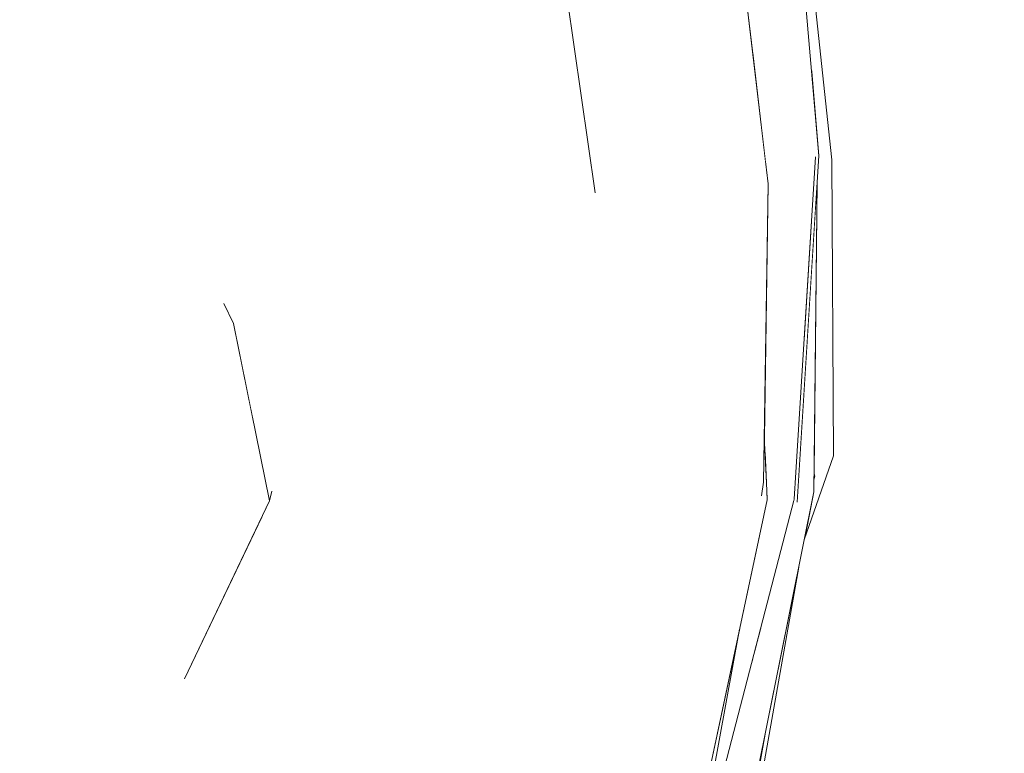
# Model space of a CAD drawing. Header units: millimetres. Extents: x 0 to 650, y -1 to 707.
# Tile 47 of 348: x 96.816 to 97.5, y 639.046 to 639.556. Entities that reach past the tile are written whole.
import ezdxf
from ezdxf.xclip import XClip

# ---------------------------------------------------------------- set-up
doc = ezdxf.new("R2010")
doc.units = ezdxf.units.MM
doc.header["$MEASUREMENT"] = 0
doc.header["$XCLIPFRAME"] = 0
doc.linetypes.add('Wipeout_Contour', pattern=[1000, 0, -1000])
doc.layers.add('Interior - Mobiliário .ARQ', color=7, linetype='Continuous')
doc.layers.add('Parede.ARQ', color=7, linetype='Continuous')

# ---------------------------------------------------------------- blocks, each defined once
blk = doc.blocks.new('Desenho_3_3', base_point=(252.30921, 622.83488))
at = {"color": 254, "linetype": 'Wipeout_Contour', "lineweight": 0, "ltscale": 49723.751362}
blk.add_wipeout([(94.54291, 671.13488), (94.54291, 640.4986), (94.5994, 640.51069), (94.79053, 640.52395), (95.14267, 640.49125), (95.36504, 640.45945), (95.42833, 640.48457), (95.58838, 640.44165), (95.60037, 640.41516), (95.60294, 640.4289), (95.61264, 640.45183), (95.66199, 640.5254), (95.77629, 640.57729), (95.79464, 640.58069), (95.84756, 640.60421), (95.93713, 640.61748), (95.9863, 640.61252), (96.02173, 640.62727), (96.04788, 640.63715), (96.16761, 640.65699), (96.28131, 640.66612), (96.47542, 640.63775), (96.54812, 640.5813), (96.59893, 640.57831), (96.66133, 640.53928), (96.75518, 640.53378), (96.92376, 640.47169), (96.96964, 640.42062), (97.09325, 640.30473), (97.12854, 640.23944), (97.26874, 640.05967), (97.2838, 640.00011), (97.34651, 639.75204), (97.35121, 639.73304), (97.38045, 639.45838), (97.38167, 639.25282), (97.36132, 639.19425), (97.35749, 639.1753), (97.33382, 639.04073), (97.32627, 639.01766), (97.32153, 639.00619), (97.24488, 638.75387), (97.12091, 638.43909), (97.11041, 638.42037), (97.02934, 638.31127), (97.0515, 638.29725), (97.24519, 638.12776), (97.24401, 638.06291), (97.39216, 637.63128), (97.50561, 637.49811), (97.54247, 637.34103), (97.60343, 637.26598), (97.63506, 637.07027), (98.22311, 636.55013), (98.29922, 636.33034), (98.66797, 635.44232), (98.49275, 634.86739), (98.07826, 634.46885), (97.73506, 634.22476), (97.71348, 634.20594), (97.6221, 634.14196), (97.17609, 633.73986), (97.23797, 633.41631), (97.34811, 632.8758), (97.5164, 631.92913), (97.56259, 631.61101), (97.58592, 631.45045), (97.55905, 631.14913), (97.25778, 631.19405), (97.24883, 631.14216), (97.26727, 631.11218), (97.535, 630.58021), (97.69062, 630.29609), (105.69579, 630.96292), (105.69579, 638.63488), (106.19579, 638.63488), (106.19579, 671.13488)], dxfattribs=at).dxf.layer = 'Parede.ARQ'
at = {"color": 254, "linetype": 'Wipeout_Contour', "lineweight": 0, "ltscale": 1940.248342}
blk.add_wipeout([(96.50667, 639.77631), (96.76735, 639.45992), (96.8464, 639.52698)], dxfattribs=at).dxf.layer = 'Interior - Mobiliário .ARQ'
at = {"color": 254, "linetype": 'Wipeout_Contour', "lineweight": 0, "ltscale": 1941.561386}
blk.add_wipeout([(97.36917, 639.46046), (97.34374, 639.75099), (97.33194, 639.74667)], dxfattribs=at).dxf.layer = 'Interior - Mobiliário .ARQ'
at = {"color": 254, "linetype": 'Wipeout_Contour', "lineweight": 0, "ltscale": 1941.389985}
blk.add_wipeout([(97.2662, 639.70552), (97.24911, 639.704), (97.28351, 639.43063)], dxfattribs=at).dxf.layer = 'Interior - Mobiliário .ARQ'
at = {"color": 254, "linetype": 'Wipeout_Contour', "lineweight": 0, "ltscale": 1940.115767}
blk.add_wipeout([(97.21597, 639.43562), (97.2371, 639.42528), (97.18672, 639.68143)], dxfattribs=at).dxf.layer = 'Interior - Mobiliário .ARQ'
at = {"color": 254, "linetype": 'Wipeout_Contour', "lineweight": 0, "ltscale": 1940.96677}
blk.add_wipeout([(96.99132, 639.64722), (96.92366, 639.6226), (97.02227, 639.39312)], dxfattribs=at).dxf.layer = 'Interior - Mobiliário .ARQ'
at = {"color": 254, "linetype": 'Wipeout_Contour', "lineweight": 0, "ltscale": 1939.470645}
blk.add_wipeout([(97.08622, 639.39833), (97.10069, 639.25107), (97.1189, 639.23986)], dxfattribs=at).dxf.layer = 'Interior - Mobiliário .ARQ'
at = {"color": 254, "linetype": 'Wipeout_Contour', "lineweight": 0, "ltscale": 1940.059307}
blk.add_wipeout([(97.20842, 639.07306), (97.24316, 639.25366), (97.22676, 639.24313)], dxfattribs=at).dxf.layer = 'Interior - Mobiliário .ARQ'
at = {"color": 254, "linetype": 'Wipeout_Contour', "lineweight": 0, "ltscale": 1938.945204}
blk.add_wipeout([(97.03599, 639.08104), (97.07572, 639.07253), (97.05307, 639.24504)], dxfattribs=at).dxf.layer = 'Interior - Mobiliário .ARQ'
at = {"color": 254, "linetype": 'Wipeout_Contour', "lineweight": 0, "ltscale": 1939.188042}
blk.add_wipeout([(96.93325, 639.17075), (96.90481, 639.23821), (96.84034, 639.14825)], dxfattribs=at).dxf.layer = 'Interior - Mobiliário .ARQ'
at = {"color": 254, "linetype": 'Wipeout_Contour', "lineweight": 0, "ltscale": 1938.208616}
blk.add_wipeout([(96.87552, 638.85687), (96.94064, 638.84081), (96.94081, 639.08801)], dxfattribs=at).dxf.layer = 'Interior - Mobiliário .ARQ'
at = {"color": 254, "linetype": 'Wipeout_Contour', "lineweight": 0, "ltscale": 1938.280711}
blk.add_wipeout([(96.9797, 638.82843), (96.99027, 638.82474), (97.10316, 639.06881)], dxfattribs=at).dxf.layer = 'Interior - Mobiliário .ARQ'
at = {"color": 254, "linetype": 'Wipeout_Contour', "lineweight": 0, "ltscale": 1941.283817}
blk.add_wipeout([(96.8464, 639.52698), (96.60577, 639.8196), (96.50667, 639.77631)], dxfattribs=at).dxf.layer = 'Interior - Mobiliário .ARQ'
at = {"color": 254, "linetype": 'Wipeout_Contour', "lineweight": 0, "ltscale": 1940.160417}
blk.add_wipeout([(97.28351, 639.43063), (97.29934, 639.43504), (97.2662, 639.70552)], dxfattribs=at).dxf.layer = 'Interior - Mobiliário .ARQ'
at = {"color": 254, "linetype": 'Wipeout_Contour', "lineweight": 0, "ltscale": 1941.367317}
blk.add_wipeout([(97.18058, 639.68247), (97.21597, 639.43562), (97.18672, 639.68143)], dxfattribs=at).dxf.layer = 'Interior - Mobiliário .ARQ'
at = {"color": 254, "linetype": 'Wipeout_Contour', "lineweight": 0, "ltscale": 1939.406286}
blk.add_wipeout([(97.1189, 639.23986), (97.14167, 639.24075), (97.13161, 639.41342)], dxfattribs=at).dxf.layer = 'Interior - Mobiliário .ARQ'
at = {"color": 254, "linetype": 'Wipeout_Contour', "lineweight": 0, "ltscale": 1938.989021}
blk.add_wipeout([(96.80784, 639.14305), (96.84034, 639.14825), (96.75674, 639.31317)], dxfattribs=at).dxf.layer = 'Interior - Mobiliário .ARQ'
at = {"color": 254, "linetype": 'Wipeout_Contour', "lineweight": 0, "ltscale": 1940.033808}
blk.add_wipeout([(97.28854, 639.25126), (97.27485, 639.24186), (97.23496, 639.05518)], dxfattribs=at).dxf.layer = 'Interior - Mobiliário .ARQ'
at = {"color": 254, "linetype": 'Wipeout_Contour', "lineweight": 0, "ltscale": 1939.700587}
blk.add_wipeout([(96.93325, 639.17075), (96.93038, 639.09762), (96.93829, 639.18912)], dxfattribs=at).dxf.layer = 'Interior - Mobiliário .ARQ'
at = {"color": 254, "linetype": 'Wipeout_Contour', "lineweight": 0, "ltscale": 1939.500256}
blk.add_wipeout([(96.94081, 639.08801), (96.94064, 638.84081), (97.03599, 639.08104)], dxfattribs=at).dxf.layer = 'Interior - Mobiliário .ARQ'
at = {"color": 254, "linetype": 'Wipeout_Contour', "lineweight": 0, "ltscale": 1939.522466}
blk.add_wipeout([(97.22676, 639.24313), (97.24316, 639.25366), (97.2371, 639.42528)], dxfattribs=at).dxf.layer = 'Interior - Mobiliário .ARQ'
at = {"color": 254, "linetype": 'Wipeout_Contour', "lineweight": 0, "ltscale": 1940.427014}
blk.add_wipeout([(97.13161, 639.41342), (97.08622, 639.39833), (97.1189, 639.23986)], dxfattribs=at).dxf.layer = 'Interior - Mobiliário .ARQ'
at = {"color": 254, "linetype": 'Wipeout_Contour', "lineweight": 0, "ltscale": 1939.734582}
blk.add_wipeout([(96.93829, 639.18912), (96.93038, 639.09762), (96.98954, 639.22133)], dxfattribs=at).dxf.layer = 'Interior - Mobiliário .ARQ'
at = {"color": 254, "linetype": 'Wipeout_Contour', "lineweight": 0, "ltscale": 1938.643234}
blk.add_wipeout([(96.8004, 639.03819), (96.8292, 639.04486), (96.84034, 639.14825)], dxfattribs=at).dxf.layer = 'Interior - Mobiliário .ARQ'
at = {"color": 254, "linetype": 'Wipeout_Contour', "lineweight": 0, "ltscale": 1939.377249}
blk.add_wipeout([(97.15654, 638.78836), (97.2608, 639.04694), (97.23496, 639.05518)], dxfattribs=at).dxf.layer = 'Interior - Mobiliário .ARQ'
at = {"color": 254, "linetype": 'Wipeout_Contour', "lineweight": 0, "ltscale": 1939.950773}
blk.add_wipeout([(97.02227, 639.39312), (97.08622, 639.39833), (96.99132, 639.64722)], dxfattribs=at).dxf.layer = 'Interior - Mobiliário .ARQ'
at = {"color": 254, "linetype": 'Wipeout_Contour', "lineweight": 0, "ltscale": 1940.594628}
blk.add_wipeout([(97.2371, 639.42528), (97.21597, 639.43562), (97.22676, 639.24313)], dxfattribs=at).dxf.layer = 'Interior - Mobiliário .ARQ'
at = {"color": 254, "linetype": 'Wipeout_Contour', "lineweight": 0, "ltscale": 1940.022672}
blk.add_wipeout([(97.10069, 639.25107), (97.05307, 639.24504), (97.07572, 639.07253)], dxfattribs=at).dxf.layer = 'Interior - Mobiliário .ARQ'
at = {"color": 254, "linetype": 'Wipeout_Contour', "lineweight": 0, "ltscale": 1940.033076}
blk.add_wipeout([(97.2608, 639.04694), (97.33302, 639.23445), (97.30257, 639.24869)], dxfattribs=at).dxf.layer = 'Interior - Mobiliário .ARQ'
at = {"color": 254, "linetype": 'Wipeout_Contour', "lineweight": 0, "ltscale": 1939.699319}
blk.add_wipeout([(96.84034, 639.14825), (96.80784, 639.14305), (96.8004, 639.03819)], dxfattribs=at).dxf.layer = 'Interior - Mobiliário .ARQ'
at = {"color": 254, "linetype": 'Wipeout_Contour', "lineweight": 0, "ltscale": 1939.371162}
blk.add_wipeout([(97.20842, 639.07306), (97.1777, 639.05328), (97.122, 638.80709)], dxfattribs=at).dxf.layer = 'Interior - Mobiliário .ARQ'
at = {"color": 254, "linetype": 'Wipeout_Contour', "lineweight": 0, "ltscale": 1940.12435}
blk.add_wipeout([(97.13189, 639.66718), (97.17096, 639.41776), (97.21597, 639.43562)], dxfattribs=at).dxf.layer = 'Interior - Mobiliário .ARQ'
at = {"color": 254, "linetype": 'Wipeout_Contour', "lineweight": 0, "ltscale": 1939.53512}
blk.add_wipeout([(97.30257, 639.24869), (97.33302, 639.23445), (97.33632, 639.44171)], dxfattribs=at).dxf.layer = 'Interior - Mobiliário .ARQ'
at = {"color": 254, "linetype": 'Wipeout_Contour', "lineweight": 0, "ltscale": 1939.613746}
blk.add_wipeout([(96.75674, 639.31317), (96.84034, 639.14825), (96.90481, 639.23821)], dxfattribs=at).dxf.layer = 'Interior - Mobiliário .ARQ'
at = {"color": 254, "linetype": 'Wipeout_Contour', "lineweight": 0, "ltscale": 1939.983511}
blk.add_wipeout([(97.1189, 639.23986), (97.10069, 639.25107), (97.07572, 639.07253)], dxfattribs=at).dxf.layer = 'Interior - Mobiliário .ARQ'
at = {"color": 254, "linetype": 'Wipeout_Contour', "lineweight": 0, "ltscale": 2586.704411}
blk.add_wipeout([(97.32022, 639.14999), (97.30024, 639.01105), (97.35434, 639.22247), (97.33553, 639.22548)], dxfattribs=at).dxf.layer = 'Interior - Mobiliário .ARQ'
at = {"color": 254, "linetype": 'Wipeout_Contour', "lineweight": 0, "ltscale": 1941.186832}
blk.add_wipeout([(97.21597, 639.43562), (97.17806, 639.70003), (97.13189, 639.66718)], dxfattribs=at).dxf.layer = 'Interior - Mobiliário .ARQ'
at = {"color": 254, "linetype": 'Wipeout_Contour', "lineweight": 0, "ltscale": 1940.732495}
blk.add_wipeout([(97.33632, 639.44171), (97.3099, 639.43716), (97.30257, 639.24869)], dxfattribs=at).dxf.layer = 'Interior - Mobiliário .ARQ'
at = {"color": 254, "linetype": 'Wipeout_Contour', "lineweight": 0, "ltscale": 1939.795701}
blk.add_wipeout([(96.90481, 639.23821), (96.74963, 639.4385), (96.75674, 639.31317)], dxfattribs=at).dxf.layer = 'Interior - Mobiliário .ARQ'
at = {"color": 254, "linetype": 'Wipeout_Contour', "lineweight": 0, "ltscale": 1939.48974}
blk.add_wipeout([(97.17096, 639.41776), (97.18663, 639.24136), (97.22676, 639.24313)], dxfattribs=at).dxf.layer = 'Interior - Mobiliário .ARQ'
at = {"color": 254, "linetype": 'Wipeout_Contour', "lineweight": 0, "ltscale": 1938.909657}
blk.add_wipeout([(97.07572, 639.07253), (97.09477, 639.07056), (97.1189, 639.23986)], dxfattribs=at).dxf.layer = 'Interior - Mobiliário .ARQ'
at = {"color": 254, "linetype": 'Wipeout_Contour', "lineweight": 0, "ltscale": 1938.882708}
blk.add_wipeout([(97.28889, 639.00354), (97.29483, 639.01503), (97.3164, 639.13215)], dxfattribs=at).dxf.layer = 'Interior - Mobiliário .ARQ'
at = {"color": 254, "linetype": 'Wipeout_Contour', "lineweight": 0, "ltscale": 1940.494223}
blk.add_wipeout([(97.22676, 639.24313), (97.21597, 639.43562), (97.17096, 639.41776)], dxfattribs=at).dxf.layer = 'Interior - Mobiliário .ARQ'
at = {"color": 254, "linetype": 'Wipeout_Contour', "lineweight": 0, "ltscale": 1939.553746}
blk.add_wipeout([(97.27485, 639.24186), (97.28854, 639.25126), (97.29934, 639.43504)], dxfattribs=at).dxf.layer = 'Interior - Mobiliário .ARQ'
at = {"color": 254, "linetype": 'Wipeout_Contour', "lineweight": 0, "ltscale": 1939.842366}
blk.add_wipeout([(96.90871, 639.26739), (96.90481, 639.23821), (96.93325, 639.17075)], dxfattribs=at).dxf.layer = 'Interior - Mobiliário .ARQ'
at = {"color": 254, "linetype": 'Wipeout_Contour', "lineweight": 0, "ltscale": 1938.289228}
blk.add_wipeout([(97.07572, 639.07253), (96.96866, 638.83362), (96.9797, 638.82843)], dxfattribs=at).dxf.layer = 'Interior - Mobiliário .ARQ'
at = {"color": 254, "linetype": 'Wipeout_Contour', "lineweight": 0, "ltscale": 1940.679141}
blk.add_wipeout([(97.29934, 639.43504), (97.28351, 639.43063), (97.27485, 639.24186)], dxfattribs=at).dxf.layer = 'Interior - Mobiliário .ARQ'
at = {"color": 254, "linetype": 'Wipeout_Contour', "lineweight": 0, "ltscale": 1939.192835}
blk.add_wipeout([(96.93325, 639.17075), (96.93829, 639.18912), (96.90871, 639.26739)], dxfattribs=at).dxf.layer = 'Interior - Mobiliário .ARQ'
at = {"color": 254, "linetype": 'Wipeout_Contour', "lineweight": 0, "ltscale": 1938.855725}
blk.add_wipeout([(97.13027, 639.05672), (97.1777, 639.05328), (97.18663, 639.24136)], dxfattribs=at).dxf.layer = 'Interior - Mobiliário .ARQ'
at = {"color": 254, "linetype": 'Wipeout_Contour', "lineweight": 0, "ltscale": 1939.392239}
blk.add_wipeout([(96.9797, 638.82843), (97.09477, 639.07056), (97.07572, 639.07253)], dxfattribs=at).dxf.layer = 'Interior - Mobiliário .ARQ'
at = {"color": 254, "linetype": 'Wipeout_Contour', "lineweight": 0, "ltscale": 2586.753655}
blk.add_wipeout([(96.94081, 639.08801), (97.05307, 639.24504), (96.99114, 639.22824), (96.98602, 639.21396)], dxfattribs=at).dxf.layer = 'Interior - Mobiliário .ARQ'
at = {"color": 254, "linetype": 'Wipeout_Contour', "lineweight": 0, "ltscale": 1940.099004}
blk.add_wipeout([(97.18663, 639.24136), (97.14167, 639.24075), (97.13027, 639.05672)], dxfattribs=at).dxf.layer = 'Interior - Mobiliário .ARQ'
at = {"color": 254, "linetype": 'Wipeout_Contour', "lineweight": 0, "ltscale": 1938.871022}
blk.add_wipeout([(96.94081, 639.08801), (97.03599, 639.08104), (97.05307, 639.24504)], dxfattribs=at).dxf.layer = 'Interior - Mobiliário .ARQ'
at = {"color": 254, "linetype": 'Wipeout_Contour', "lineweight": 0, "ltscale": 1940.114935}
blk.add_wipeout([(97.22676, 639.24313), (97.18663, 639.24136), (97.1777, 639.05328)], dxfattribs=at).dxf.layer = 'Interior - Mobiliário .ARQ'
at = {"color": 254, "linetype": 'Wipeout_Contour', "lineweight": 0, "ltscale": 1939.008665}
blk.add_wipeout([(97.1777, 639.05328), (97.20842, 639.07306), (97.22676, 639.24313)], dxfattribs=at).dxf.layer = 'Interior - Mobiliário .ARQ'
at = {"color": 254, "linetype": 'Wipeout_Contour', "lineweight": 0, "ltscale": 1938.963319}
blk.add_wipeout([(96.93038, 639.09762), (96.94081, 639.08801), (96.98602, 639.21396)], dxfattribs=at).dxf.layer = 'Interior - Mobiliário .ARQ'
at = {"color": 254, "linetype": 'Wipeout_Contour', "lineweight": 0, "ltscale": 1939.539678}
blk.add_wipeout([(96.90871, 639.26739), (96.93829, 639.18912), (96.98954, 639.22133)], dxfattribs=at).dxf.layer = 'Interior - Mobiliário .ARQ'
at = {"color": 254, "linetype": 'Wipeout_Contour', "lineweight": 0, "ltscale": 1938.272315}
blk.add_wipeout([(96.857, 638.85842), (96.87552, 638.85687), (96.94081, 639.08801)], dxfattribs=at).dxf.layer = 'Interior - Mobiliário .ARQ'
at = {"color": 254, "linetype": 'Wipeout_Contour', "lineweight": 0, "ltscale": 1939.611009}
blk.add_wipeout([(96.98954, 639.22133), (96.96445, 639.34481), (96.90871, 639.26739)], dxfattribs=at).dxf.layer = 'Interior - Mobiliário .ARQ'
at = {"color": 254, "linetype": 'Wipeout_Contour', "lineweight": 0, "ltscale": 1939.362816}
blk.add_wipeout([(96.94081, 639.08801), (96.93038, 639.09762), (96.857, 638.85842)], dxfattribs=at).dxf.layer = 'Interior - Mobiliário .ARQ'
at = {"color": 254, "linetype": 'Wipeout_Contour', "lineweight": 0, "ltscale": 3233.611218}
blk.add_wipeout([(96.95783, 639.35857), (96.96445, 639.34481), (96.97649, 639.28559), (96.99114, 639.22824), (97.02227, 639.39312)], dxfattribs=at).dxf.layer = 'Interior - Mobiliário .ARQ'
at = {"color": 254, "linetype": 'Wipeout_Contour', "lineweight": 0, "ltscale": 1939.214982}
blk.add_wipeout([(96.857, 638.85842), (96.93038, 639.09762), (96.8292, 639.04486)], dxfattribs=at).dxf.layer = 'Interior - Mobiliário .ARQ'
at = {"color": 254, "linetype": 'Wipeout_Contour', "lineweight": 0, "ltscale": 1938.277014}
blk.add_wipeout([(96.94064, 638.84081), (96.96866, 638.83362), (97.03599, 639.08104)], dxfattribs=at).dxf.layer = 'Interior - Mobiliário .ARQ'
at = {"color": 254, "linetype": 'Wipeout_Contour', "lineweight": 0, "ltscale": 1940.80457}
blk.add_wipeout([(96.86002, 639.53722), (96.8464, 639.52698), (96.96445, 639.34481)], dxfattribs=at).dxf.layer = 'Interior - Mobiliário .ARQ'
at = {"color": 254, "linetype": 'Wipeout_Contour', "lineweight": 0, "ltscale": 1939.433987}
blk.add_wipeout([(96.99114, 639.22824), (97.05307, 639.24504), (97.02227, 639.39312)], dxfattribs=at).dxf.layer = 'Interior - Mobiliário .ARQ'
at = {"color": 254, "linetype": 'Wipeout_Contour', "lineweight": 0, "ltscale": 1939.449018}
blk.add_wipeout([(96.93038, 639.09762), (96.93325, 639.17075), (96.84034, 639.14825)], dxfattribs=at).dxf.layer = 'Interior - Mobiliário .ARQ'
at = {"color": 254, "linetype": 'Wipeout_Contour', "lineweight": 0, "ltscale": 1939.402011}
blk.add_wipeout([(97.03599, 639.08104), (96.96866, 638.83362), (97.07572, 639.07253)], dxfattribs=at).dxf.layer = 'Interior - Mobiliário .ARQ'
at = {"layer": 'Interior - Mobiliário .ARQ', "color": 7, "linetype": 'Continuous', "lineweight": 0}
blk.add_line((96.99114, 639.22824), (96.98954, 639.22133), dxfattribs=at)
at = {"color": 254, "linetype": 'Wipeout_Contour', "lineweight": 0, "ltscale": 1939.838232}
blk.add_wipeout([(96.76735, 639.45992), (96.90871, 639.26739), (96.96445, 639.34481)], dxfattribs=at).dxf.layer = 'Interior - Mobiliário .ARQ'
at = {"color": 254, "linetype": 'Wipeout_Contour', "lineweight": 0, "ltscale": 1939.257674}
blk.add_wipeout([(96.84034, 639.14825), (96.8292, 639.04486), (96.93038, 639.09762)], dxfattribs=at).dxf.layer = 'Interior - Mobiliário .ARQ'
at = {"color": 254, "linetype": 'Wipeout_Contour', "lineweight": 0, "ltscale": 1938.269028}
blk.add_wipeout([(96.99027, 638.82474), (97.04976, 638.80599), (97.13027, 639.05672)], dxfattribs=at).dxf.layer = 'Interior - Mobiliário .ARQ'
at = {"layer": 'Interior - Mobiliário .ARQ', "color": 7, "linetype": 'Continuous', "lineweight": 0}
blk.add_line((96.93038, 639.09762), (96.98954, 639.22133), dxfattribs=at)
at = {"color": 254, "linetype": 'Wipeout_Contour', "lineweight": 0, "ltscale": 1940.360091}
blk.add_wipeout([(96.96445, 639.34481), (96.8464, 639.52698), (96.76735, 639.45992)], dxfattribs=at).dxf.layer = 'Interior - Mobiliário .ARQ'
at = {"color": 254, "linetype": 'Wipeout_Contour', "lineweight": 0, "ltscale": 1939.345489}
blk.add_wipeout([(97.13027, 639.05672), (97.10316, 639.06881), (96.99027, 638.82474)], dxfattribs=at).dxf.layer = 'Interior - Mobiliário .ARQ'
at = {"layer": 'Interior - Mobiliário .ARQ', "color": 7, "linetype": 'Continuous', "lineweight": 0}
blk.add_line((96.98954, 639.22133), (96.96445, 639.34481), dxfattribs=at)
at = {"color": 254, "linetype": 'Wipeout_Contour', "lineweight": 0, "ltscale": 1939.893188}
blk.add_wipeout([(96.86002, 639.53722), (96.95783, 639.35857), (97.02227, 639.39312)], dxfattribs=at).dxf.layer = 'Interior - Mobiliário .ARQ'
at = {"color": 254, "linetype": 'Wipeout_Contour', "lineweight": 0, "ltscale": 1938.130857}
blk.add_wipeout([(97.13027, 639.05672), (97.04976, 638.80599), (97.122, 638.80709)], dxfattribs=at).dxf.layer = 'Interior - Mobiliário .ARQ'
at = {"layer": 'Interior - Mobiliário .ARQ', "color": 7, "linetype": 'Continuous', "lineweight": 0}
blk.add_line((96.96445, 639.34481), (96.95783, 639.35857), dxfattribs=at)
at = {"color": 254, "linetype": 'Wipeout_Contour', "lineweight": 0, "ltscale": 1940.610355}
blk.add_wipeout([(97.02227, 639.39312), (96.92366, 639.6226), (96.86002, 639.53722)], dxfattribs=at).dxf.layer = 'Interior - Mobiliário .ARQ'
at = {"color": 254, "linetype": 'Wipeout_Contour', "lineweight": 0, "ltscale": 1939.477727}
blk.add_wipeout([(97.122, 638.80709), (97.1777, 639.05328), (97.13027, 639.05672)], dxfattribs=at).dxf.layer = 'Interior - Mobiliário .ARQ'
at = {"color": 254, "linetype": 'Wipeout_Contour', "lineweight": 0, "ltscale": 1941.483493}
blk.add_wipeout([(96.74809, 639.86153), (96.65267, 639.8362), (96.86002, 639.53722)], dxfattribs=at).dxf.layer = 'Interior - Mobiliário .ARQ'
at = {"color": 254, "linetype": 'Wipeout_Contour', "lineweight": 0, "ltscale": 1939.407967}
blk.add_wipeout([(96.74963, 639.4385), (96.90481, 639.23821), (96.90871, 639.26739)], dxfattribs=at).dxf.layer = 'Interior - Mobiliário .ARQ'
at = {"color": 254, "linetype": 'Wipeout_Contour', "lineweight": 0, "ltscale": 1940.473931}
blk.add_wipeout([(97.08622, 639.39833), (97.02227, 639.39312), (97.05307, 639.24504)], dxfattribs=at).dxf.layer = 'Interior - Mobiliário .ARQ'
at = {"color": 254, "linetype": 'Wipeout_Contour', "lineweight": 0, "ltscale": 1939.370653}
blk.add_wipeout([(97.23496, 639.05518), (97.20842, 639.07306), (97.122, 638.80709)], dxfattribs=at).dxf.layer = 'Interior - Mobiliário .ARQ'
at = {"color": 254, "linetype": 'Wipeout_Contour', "lineweight": 0, "ltscale": 1940.635096}
blk.add_wipeout([(96.86002, 639.53722), (96.92366, 639.6226), (96.74809, 639.86153)], dxfattribs=at).dxf.layer = 'Interior - Mobiliário .ARQ'
at = {"color": 254, "linetype": 'Wipeout_Contour', "lineweight": 0, "ltscale": 1940.470616}
blk.add_wipeout([(96.90871, 639.26739), (96.76735, 639.45992), (96.74963, 639.4385)], dxfattribs=at).dxf.layer = 'Interior - Mobiliário .ARQ'
at = {"color": 254, "linetype": 'Wipeout_Contour', "lineweight": 0, "ltscale": 1939.396932}
blk.add_wipeout([(97.08622, 639.39833), (97.05307, 639.24504), (97.10069, 639.25107)], dxfattribs=at).dxf.layer = 'Interior - Mobiliário .ARQ'
at = {"color": 254, "linetype": 'Wipeout_Contour', "lineweight": 0, "ltscale": 1938.297669}
blk.add_wipeout([(97.122, 638.80709), (97.15654, 638.78836), (97.23496, 639.05518)], dxfattribs=at).dxf.layer = 'Interior - Mobiliário .ARQ'
at = {"color": 254, "linetype": 'Wipeout_Contour', "lineweight": 0, "ltscale": 1940.194514}
blk.add_wipeout([(96.60577, 639.8196), (96.8464, 639.52698), (96.86002, 639.53722)], dxfattribs=at).dxf.layer = 'Interior - Mobiliário .ARQ'
at = {"color": 254, "linetype": 'Wipeout_Contour', "lineweight": 0, "ltscale": 1941.022864}
blk.add_wipeout([(97.09501, 639.67429), (96.99132, 639.64722), (97.08622, 639.39833)], dxfattribs=at).dxf.layer = 'Interior - Mobiliário .ARQ'
at = {"color": 254, "linetype": 'Wipeout_Contour', "lineweight": 0, "ltscale": 1939.290214}
blk.add_wipeout([(97.28867, 639.02367), (97.2608, 639.04694), (97.15654, 638.78836)], dxfattribs=at).dxf.layer = 'Interior - Mobiliário .ARQ'
at = {"color": 254, "linetype": 'Wipeout_Contour', "lineweight": 0, "ltscale": 1941.484407}
blk.add_wipeout([(96.86002, 639.53722), (96.65267, 639.8362), (96.60577, 639.8196)], dxfattribs=at).dxf.layer = 'Interior - Mobiliário .ARQ'
at = {"color": 254, "linetype": 'Wipeout_Contour', "lineweight": 0, "ltscale": 1940.083359}
blk.add_wipeout([(97.09501, 639.67429), (97.08622, 639.39833), (97.13161, 639.41342)], dxfattribs=at).dxf.layer = 'Interior - Mobiliário .ARQ'
at = {"color": 254, "linetype": 'Wipeout_Contour', "lineweight": 0, "ltscale": 1939.027799}
blk.add_wipeout([(97.33302, 639.23445), (97.2608, 639.04694), (97.28867, 639.02367)], dxfattribs=at).dxf.layer = 'Interior - Mobiliário .ARQ'
at = {"color": 254, "linetype": 'Wipeout_Contour', "lineweight": 0, "ltscale": 1939.472662}
blk.add_wipeout([(97.13161, 639.41342), (97.14167, 639.24075), (97.18663, 639.24136)], dxfattribs=at).dxf.layer = 'Interior - Mobiliário .ARQ'
at = {"color": 254, "linetype": 'Wipeout_Contour', "lineweight": 0, "ltscale": 1938.992166}
blk.add_wipeout([(97.23496, 639.05518), (97.2608, 639.04694), (97.30257, 639.24869)], dxfattribs=at).dxf.layer = 'Interior - Mobiliário .ARQ'
at = {"color": 254, "linetype": 'Wipeout_Contour', "lineweight": 0, "ltscale": 1940.532907}
blk.add_wipeout([(97.18663, 639.24136), (97.17096, 639.41776), (97.13161, 639.41342)], dxfattribs=at).dxf.layer = 'Interior - Mobiliário .ARQ'
at = {"color": 254, "linetype": 'Wipeout_Contour', "lineweight": 0, "ltscale": 1940.071968}
blk.add_wipeout([(97.30257, 639.24869), (97.28854, 639.25126), (97.23496, 639.05518)], dxfattribs=at).dxf.layer = 'Interior - Mobiliário .ARQ'
at = {"color": 254, "linetype": 'Wipeout_Contour', "lineweight": 0, "ltscale": 1940.03429}
blk.add_wipeout([(97.09501, 639.67429), (97.13161, 639.41342), (97.17096, 639.41776)], dxfattribs=at).dxf.layer = 'Interior - Mobiliário .ARQ'
at = {"color": 254, "linetype": 'Wipeout_Contour', "lineweight": 0, "ltscale": 1940.689296}
blk.add_wipeout([(97.3099, 639.43716), (97.29934, 639.43504), (97.28854, 639.25126)], dxfattribs=at).dxf.layer = 'Interior - Mobiliário .ARQ'
at = {"color": 254, "linetype": 'Wipeout_Contour', "lineweight": 0, "ltscale": 1938.919975}
blk.add_wipeout([(97.10316, 639.06881), (97.13027, 639.05672), (97.14167, 639.24075)], dxfattribs=at).dxf.layer = 'Interior - Mobiliário .ARQ'
at = {"color": 254, "linetype": 'Wipeout_Contour', "lineweight": 0, "ltscale": 1939.050905}
blk.add_wipeout([(97.20842, 639.07306), (97.23496, 639.05518), (97.27485, 639.24186)], dxfattribs=at).dxf.layer = 'Interior - Mobiliário .ARQ'
at = {"color": 254, "linetype": 'Wipeout_Contour', "lineweight": 0, "ltscale": 1939.717714}
blk.add_wipeout([(97.29483, 639.01503), (97.31967, 639.14742), (97.3164, 639.13215)], dxfattribs=at).dxf.layer = 'Interior - Mobiliário .ARQ'
at = {"color": 254, "linetype": 'Wipeout_Contour', "lineweight": 0, "ltscale": 1941.229463}
blk.add_wipeout([(97.17096, 639.41776), (97.13189, 639.66718), (97.09501, 639.67429)], dxfattribs=at).dxf.layer = 'Interior - Mobiliário .ARQ'
at = {"color": 254, "linetype": 'Wipeout_Contour', "lineweight": 0, "ltscale": 1939.518977}
blk.add_wipeout([(97.28854, 639.25126), (97.30257, 639.24869), (97.3099, 639.43716)], dxfattribs=at).dxf.layer = 'Interior - Mobiliário .ARQ'
at = {"color": 254, "linetype": 'Wipeout_Contour', "lineweight": 0, "ltscale": 1940.059103}
blk.add_wipeout([(97.27485, 639.24186), (97.24316, 639.25366), (97.20842, 639.07306)], dxfattribs=at).dxf.layer = 'Interior - Mobiliário .ARQ'
at = {"color": 254, "linetype": 'Wipeout_Contour', "lineweight": 0, "ltscale": 1940.062249}
blk.add_wipeout([(97.14167, 639.24075), (97.1189, 639.23986), (97.10316, 639.06881)], dxfattribs=at).dxf.layer = 'Interior - Mobiliário .ARQ'
at = {"color": 254, "linetype": 'Wipeout_Contour', "lineweight": 0, "ltscale": 1940.693267}
blk.add_wipeout([(97.28351, 639.43063), (97.2371, 639.42528), (97.24316, 639.25366)], dxfattribs=at).dxf.layer = 'Interior - Mobiliário .ARQ'
at = {"color": 254, "linetype": 'Wipeout_Contour', "lineweight": 0, "ltscale": 1939.522209}
blk.add_wipeout([(97.24316, 639.25366), (97.27485, 639.24186), (97.28351, 639.43063)], dxfattribs=at).dxf.layer = 'Interior - Mobiliário .ARQ'
at = {"color": 254, "linetype": 'Wipeout_Contour', "lineweight": 0, "ltscale": 1940.180254}
blk.add_wipeout([(97.2371, 639.42528), (97.28351, 639.43063), (97.24911, 639.704)], dxfattribs=at).dxf.layer = 'Interior - Mobiliário .ARQ'
at = {"color": 254, "linetype": 'Wipeout_Contour', "lineweight": 0, "ltscale": 1941.220758}
blk.add_wipeout([(97.24911, 639.704), (97.18672, 639.68143), (97.2371, 639.42528)], dxfattribs=at).dxf.layer = 'Interior - Mobiliário .ARQ'
at = {"color": 254, "linetype": 'Wipeout_Contour', "lineweight": 0, "ltscale": 1940.1273}
blk.add_wipeout([(97.2662, 639.70552), (97.29934, 639.43504), (97.3099, 639.43716)], dxfattribs=at).dxf.layer = 'Interior - Mobiliário .ARQ'
at = {"layer": 'Interior - Mobiliário .ARQ', "color": 7, "linetype": 'Continuous', "lineweight": 0}
blk.add_line((97.21597, 639.43562), (97.17806, 639.70003), dxfattribs=at)
at = {"color": 254, "linetype": 'Wipeout_Contour', "lineweight": 0, "ltscale": 1941.436861}
blk.add_wipeout([(97.3099, 639.43716), (97.27917, 639.70741), (97.2662, 639.70552)], dxfattribs=at).dxf.layer = 'Interior - Mobiliário .ARQ'
at = {"color": 254, "linetype": 'Wipeout_Contour', "lineweight": 0, "ltscale": 1940.18534}
blk.add_wipeout([(97.27917, 639.70741), (97.3099, 639.43716), (97.33632, 639.44171)], dxfattribs=at).dxf.layer = 'Interior - Mobiliário .ARQ'
at = {"color": 254, "linetype": 'Wipeout_Contour', "lineweight": 0, "ltscale": 1941.419003}
blk.add_wipeout([(97.33632, 639.44171), (97.3039, 639.71517), (97.27917, 639.70741)], dxfattribs=at).dxf.layer = 'Interior - Mobiliário .ARQ'
at = {"color": 254, "linetype": 'Wipeout_Contour', "lineweight": 0, "ltscale": 2588.951539}
blk.add_wipeout([(97.29772, 639.73378), (97.3039, 639.71517), (97.32584, 639.53014), (97.33194, 639.74667)], dxfattribs=at).dxf.layer = 'Interior - Mobiliário .ARQ'
at = {"color": 254, "linetype": 'Wipeout_Contour', "lineweight": 0, "ltscale": 3234.362007}
blk.add_wipeout([(97.33632, 639.44171), (97.33352, 639.26578), (97.33431, 639.25052), (97.36149, 639.46167), (97.33457, 639.45651)], dxfattribs=at).dxf.layer = 'Interior - Mobiliário .ARQ'
at = {"color": 254, "linetype": 'Wipeout_Contour', "lineweight": 0, "ltscale": 2585.855835}
blk.add_wipeout([(97.33431, 639.25052), (97.33517, 639.23405), (97.35434, 639.22247), (97.36149, 639.46167)], dxfattribs=at).dxf.layer = 'Interior - Mobiliário .ARQ'
at = {"layer": 'Interior - Mobiliário .ARQ', "color": 7, "linetype": 'Continuous', "lineweight": 0}
for p, q in [((97.33302, 639.23445), (97.33632, 639.44171)), ((97.33517, 639.23405), (97.33352, 639.26578))]:
    blk.add_line(p, q, dxfattribs=at)
at = {"color": 254, "linetype": 'Wipeout_Contour', "lineweight": 0, "ltscale": 2587.023108}
blk.add_wipeout([(97.32584, 639.53014), (97.33457, 639.45651), (97.36149, 639.46167), (97.33194, 639.74667)], dxfattribs=at).dxf.layer = 'Interior - Mobiliário .ARQ'
at = {"color": 254, "linetype": 'Wipeout_Contour', "lineweight": 0, "ltscale": 1939.016954}
blk.add_wipeout([(97.28867, 639.02367), (97.28889, 639.00354), (97.33567, 639.22223)], dxfattribs=at).dxf.layer = 'Interior - Mobiliário .ARQ'
at = {"layer": 'Interior - Mobiliário .ARQ', "color": 7, "linetype": 'Continuous', "lineweight": 0}
blk.add_line((97.33632, 639.44171), (97.3039, 639.71517), dxfattribs=at)
at = {"color": 254, "linetype": 'Wipeout_Contour', "lineweight": 0, "ltscale": 1940.426579}
blk.add_wipeout([(97.35972, 639.30874), (97.37146, 639.46133), (97.36581, 639.4066)], dxfattribs=at).dxf.layer = 'Interior - Mobiliário .ARQ'
at = {"color": 254, "linetype": 'Wipeout_Contour', "lineweight": 0, "ltscale": 2586.17631}
blk.add_wipeout([(97.35374, 639.22011), (97.37146, 639.46133), (97.35972, 639.30874), (97.35434, 639.22247)], dxfattribs=at).dxf.layer = 'Interior - Mobiliário .ARQ'
at = {"color": 254, "linetype": 'Wipeout_Contour', "lineweight": 0, "ltscale": 1938.962448}
blk.add_wipeout([(97.36805, 639.22765), (97.31555, 639.01683), (97.32703, 639.02431)], dxfattribs=at).dxf.layer = 'Interior - Mobiliário .ARQ'
at = {"color": 254, "linetype": 'Wipeout_Contour', "lineweight": 0, "ltscale": 1939.49333}
blk.add_wipeout([(97.35638, 639.22057), (97.36805, 639.22765), (97.3703, 639.44285)], dxfattribs=at).dxf.layer = 'Interior - Mobiliário .ARQ'
at = {"color": 254, "linetype": 'Wipeout_Contour', "lineweight": 0, "ltscale": 2586.781655}
blk.add_wipeout([(97.36132, 639.19425), (97.38167, 639.25282), (97.36867, 639.23885), (97.36805, 639.22765)], dxfattribs=at).dxf.layer = 'Interior - Mobiliário .ARQ'
at = {"color": 254, "linetype": 'Wipeout_Contour', "lineweight": 0, "ltscale": 1940.733727}
blk.add_wipeout([(97.36821, 639.24315), (97.38045, 639.45838), (97.3703, 639.44285)], dxfattribs=at).dxf.layer = 'Interior - Mobiliário .ARQ'
at = {"color": 254, "linetype": 'Wipeout_Contour', "lineweight": 0, "ltscale": 3231.142618}
blk.add_wipeout([(97.2969, 639.00176), (97.31555, 639.01683), (97.36805, 639.22765), (97.31079, 639.05227), (97.30024, 639.01105)], dxfattribs=at).dxf.layer = 'Interior - Mobiliário .ARQ'
at = {"color": 254, "linetype": 'Wipeout_Contour', "lineweight": 0, "ltscale": 1939.578321}
blk.add_wipeout([(97.36867, 639.23885), (97.38167, 639.25282), (97.38045, 639.45838)], dxfattribs=at).dxf.layer = 'Interior - Mobiliário .ARQ'
at = {"color": 254, "linetype": 'Wipeout_Contour', "lineweight": 0, "ltscale": 2586.49731}
blk.add_wipeout([(97.3311, 639.13166), (97.31079, 639.05227), (97.36805, 639.22765), (97.35638, 639.22057)], dxfattribs=at).dxf.layer = 'Interior - Mobiliário .ARQ'
at = {"layer": 'Interior - Mobiliário .ARQ', "color": 7, "linetype": 'Continuous', "lineweight": 0}
for p, q in [((97.36805, 639.22765), (97.3703, 639.44285)), ((97.38167, 639.25282), (97.36132, 639.19425)), ((97.33302, 639.23445), (97.33166, 639.22487)), ((97.33567, 639.22223), (97.33517, 639.23405)), ((97.36867, 639.23885), (97.36814, 639.23583)), ((97.3164, 639.13215), (97.29483, 639.01503))]:
    blk.add_line(p, q, dxfattribs=at)
at = {"color": 254, "linetype": 'Wipeout_Contour', "lineweight": 0, "ltscale": 1940.125766}
blk.add_wipeout([(97.38045, 639.45838), (97.36609, 639.52396), (97.37146, 639.46133)], dxfattribs=at).dxf.layer = 'Interior - Mobiliário .ARQ'
at = {"color": 254, "linetype": 'Wipeout_Contour', "lineweight": 0, "ltscale": 3877.582738}
blk.add_wipeout([(97.32858, 639.02778), (97.32627, 639.01766), (97.33382, 639.04073), (97.35749, 639.1753), (97.3373, 639.07519), (97.33275, 639.05148)], dxfattribs=at).dxf.layer = 'Interior - Mobiliário .ARQ'
at = {"layer": 'Interior - Mobiliário .ARQ', "color": 7, "linetype": 'Continuous', "lineweight": 0}
for p, q in [((97.36805, 639.22765), (97.32703, 639.02431)), ((97.28889, 639.00354), (97.33567, 639.22223)), ((97.3002, 639.01418), (97.35434, 639.22247)), ((97.35749, 639.1753), (97.33382, 639.04073)), ((97.33437, 639.06069), (97.32858, 639.02778))]:
    blk.add_line(p, q, dxfattribs=at)
at = {"color": 254, "linetype": 'Wipeout_Contour', "lineweight": 0, "ltscale": 1940.562643}
blk.add_wipeout([(97.35121, 639.73304), (97.36609, 639.52396), (97.38045, 639.45838)], dxfattribs=at).dxf.layer = 'Interior - Mobiliário .ARQ'
at = {"layer": 'Interior - Mobiliário .ARQ', "color": 7, "linetype": 'Continuous', "lineweight": 0}
for p, q in [((97.37146, 639.46133), (97.34651, 639.75204)), ((97.38045, 639.45838), (97.35121, 639.73304)), ((97.36917, 639.46046), (97.35434, 639.22247)), ((97.37146, 639.46133), (97.35638, 639.22057)), ((97.38045, 639.45838), (97.38167, 639.25282))]:
    blk.add_line(p, q, dxfattribs=at)

msp = doc.modelspace()

# ---------------------------------------------------------------- block references
at = {"color": 7, "linetype": 'Continuous', "lineweight": 0}
ref = msp.add_blockref('Desenho_3_3', (252.30921, 622.83488), dxfattribs=at)
XClip(ref).set_block_clipping_path([(94.5429147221, 610.0813537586), (504.066260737, 688.4753035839)])

doc.saveas('drawing.dxf')
